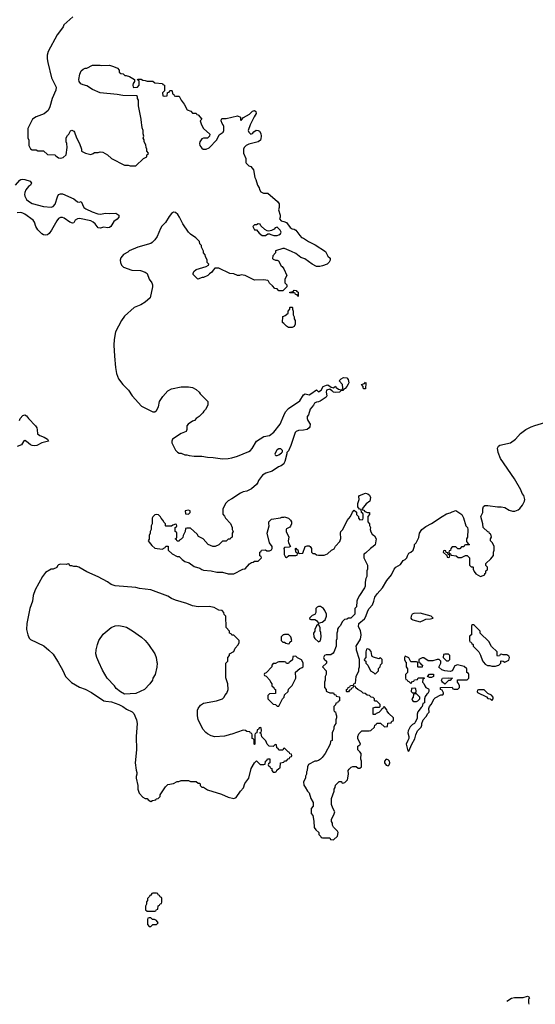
# Model space of a CAD drawing. Header units: inches. Extents: x 1934316 to 2140091, y 524953 to 667329.
# Tile 319 of 384: x 2097196 to 2102673, y 546366 to 556826. Entities that reach past the tile are written whole.
import ezdxf

# ---------------------------------------------------------------- set-up
doc = ezdxf.new("R2010")
doc.units = ezdxf.units.IN
doc.header["$MEASUREMENT"] = 0
for name, color, linetype in [('C0594', 7, 'Continuous'), ('C0595', 7, 'Continuous'), ('C1504', 7, 'Continuous'), ('C1505', 7, 'Continuous')]:
    doc.layers.add(name, color=color, linetype=linetype)

msp = doc.modelspace()

# ---------------------------------------------------------------- linework, layer by layer
at = {"layer": 'C0594', "color": 5, "elevation": 160}
for points in [[(2097605, 550000), (2097654, 549914), (2097681, 549850), (2097746, 549786), (2097830, 549734), (2097893, 549713), (2097959, 549679), (2098090, 549591), (2098110, 549585), (2098170, 549578), (2098250, 549551), (2098291, 549531), (2098330, 549502), (2098392, 549472), (2098410, 549454), (2098438, 549390), (2098443, 549350), (2098435, 549210), (2098437, 549070), (2098421, 548930), (2098432, 548852), (2098442, 548830), (2098442, 548810), (2098433, 548787), (2098432, 548770), (2098451, 548691), (2098451, 548650), (2098465, 548610), (2098505, 548565), (2098530, 548552), (2098551, 548551), (2098560, 548540), (2098590, 548522), (2098608, 548532), (2098642, 548538), (2098646, 548550), (2098667, 548553), (2098678, 548562), (2098687, 548573), (2098688, 548590), (2098745, 548675), (2098770, 548702), (2098830, 548712), (2098870, 548732), (2098887, 548733), (2098910, 548742), (2098990, 548742), (2099010, 548734), (2099070, 548734), (2099090, 548714), (2099110, 548714), (2099114, 548710), (2099114, 548690), (2099130, 548674), (2099150, 548674), (2099190, 548645), (2099338, 548598), (2099410, 548566), (2099470, 548551), (2099497, 548563), (2099542, 548630), (2099574, 548666), (2099589, 548711), (2099629, 548770), (2099655, 548870), (2099690, 548932), (2099710, 548952), (2099750, 548914), (2099790, 548914), (2099802, 548918), (2099806, 548950), (2099822, 548958), (2099827, 548973), (2099853, 548973), (2099854, 548930), (2099838, 548922), (2099834, 548910), (2099838, 548898), (2099853, 548893), (2099858, 548878), (2099874, 548870), (2099874, 548850), (2099890, 548834), (2099910, 548834), (2099922, 548838), (2099927, 548853), (2099947, 548873), (2099962, 548878), (2099967, 548933), (2100000, 548938)], [(2098653, 550000), (2098655, 549990), (2098654, 549946), (2098636, 549870), (2098611, 549830), (2098605, 549810), (2098578, 549770), (2098522, 549710), (2098430, 549669), (2098310, 549662), (2098266, 549686), (2098222, 549722), (2098202, 549750), (2098124, 549830), (2098076, 549916), (2098037, 550000)], [(2100000, 549083), (2099998, 549082), (2099990, 549066), (2099947, 549067), (2099942, 549082), (2099926, 549090), (2099922, 549122), (2099910, 549126), (2099890, 549106), (2099847, 549107), (2099826, 549130), (2099810, 549166), (2099767, 549207), (2099762, 549242), (2099746, 549250), (2099762, 549258), (2099766, 549270), (2099762, 549302), (2099750, 549306), (2099738, 549302), (2099733, 549287), (2099718, 549282), (2099714, 549250), (2099698, 549242), (2099694, 549230), (2099694, 549130), (2099690, 549126), (2099686, 549130), (2099686, 549170), (2099682, 549182), (2099666, 549190), (2099666, 549230), (2099662, 549242), (2099647, 549247), (2099642, 549262), (2099610, 549266), (2099596, 549276), (2099570, 549278), (2099450, 549235), (2099430, 549234), (2099410, 549224), (2099370, 549214), (2099270, 549209), (2099230, 549219), (2099190, 549239), (2099172, 549252), (2099141, 549290), (2099092, 549392), (2099086, 549430), (2099086, 549490), (2099092, 549508), (2099117, 549543), (2099150, 549567), (2099286, 549590), (2099349, 549611), (2099368, 549630), (2099375, 549645), (2099395, 549670), (2099409, 549710), (2099408, 549770), (2099387, 549833), (2099386, 549990), (2099396, 550000)], [(2099937, 550000), (2099912, 549988), (2099890, 549986), (2099874, 549970), (2099874, 549950), (2099813, 549887), (2099798, 549882), (2099794, 549870), (2099798, 549858), (2099813, 549853), (2099854, 549810), (2099864, 549784), (2099874, 549770), (2099874, 549750), (2099894, 549730), (2099898, 549718), (2099914, 549710), (2099913, 549667), (2099850, 549666), (2099833, 549647), (2099833, 549613), (2099890, 549554), (2099912, 549552), (2099930, 549534), (2099950, 549534), (2099988, 549612), (2100000, 549624)]]:
    msp.add_lwpolyline(points, dxfattribs=at)
for points in [[(2098650, 547546), (2098610, 547546), (2098598, 547542), (2098590, 547526), (2098578, 547522), (2098574, 547510), (2098554, 547490), (2098554, 547470), (2098544, 547456), (2098542, 547430), (2098534, 547410), (2098534, 547370), (2098550, 547354), (2098630, 547354), (2098642, 547358), (2098650, 547374), (2098662, 547378), (2098667, 547413), (2098682, 547418), (2098687, 547433), (2098702, 547438), (2098706, 547450), (2098706, 547490), (2098702, 547502), (2098687, 547507), (2098682, 547522), (2098666, 547530), (2098662, 547542)], [(2098590, 547286), (2098570, 547286), (2098558, 547282), (2098553, 547267), (2098553, 547213), (2098570, 547194), (2098590, 547194), (2098610, 547214), (2098650, 547214), (2098666, 547230), (2098650, 547258), (2098627, 547267), (2098608, 547268)]]:
    msp.add_lwpolyline(points, close=True, dxfattribs=at)
at = {"layer": 'C0595', "color": 5}
for points, elevation in [([(2097762, 556858), (2097666, 556770), (2097658, 556750), (2097631, 556710), (2097594, 556666), (2097498, 556490), (2097487, 556450), (2097487, 556410), (2097494, 556370), (2097534, 556210), (2097582, 556110), (2097581, 556079), (2097541, 555990), (2097518, 555902), (2097497, 555863), (2097455, 555825), (2097370, 555795), (2097332, 555770), (2097282, 555670), (2097282, 555570), (2097292, 555548), (2097292, 555490), (2097310, 555454), (2097330, 555442), (2097370, 555442), (2097390, 555434), (2097450, 555434), (2097490, 555394), (2097570, 555392), (2097580, 555380), (2097610, 555358), (2097630, 555356), (2097657, 555363), (2097688, 555390), (2097702, 555470), (2097698, 555510), (2097688, 555530), (2097688, 555570), (2097703, 555597), (2097718, 555610), (2097736, 555644), (2097750, 555654), (2097770, 555642), (2097778, 555630), (2097798, 555570), (2097831, 555510), (2097852, 555450), (2097854, 555430), (2097894, 555410), (2097950, 555394), (2097976, 555404), (2097990, 555414), (2098030, 555414), (2098050, 555422), (2098080, 555420), (2098130, 555392), (2098170, 555352), (2098310, 555282), (2098350, 555282), (2098370, 555272), (2098430, 555274), (2098510, 555352), (2098546, 555370), (2098548, 555392), (2098562, 555398), (2098566, 555410), (2098548, 555428), (2098548, 555450), (2098538, 555470), (2098536, 555496), (2098518, 555530), (2098518, 555550), (2098509, 555569), (2098515, 555590), (2098508, 555612), (2098508, 555650), (2098496, 555676), (2098495, 555710), (2098489, 555730), (2098488, 555768), (2098458, 555910), (2098458, 555970), (2098448, 555990), (2098446, 556010), (2098438, 556018), (2098290, 556022), (2098233, 556033), (2098050, 556049), (2097970, 556084), (2097910, 556124), (2097870, 556134), (2097846, 556146), (2097828, 556168), (2097823, 556190), (2097834, 556246), (2097850, 556282), (2097870, 556302), (2097890, 556311), (2097910, 556312), (2097970, 556342), (2098050, 556342), (2098070, 556338), (2098150, 556342), (2098194, 556330), (2098234, 556310), (2098254, 556290), (2098254, 556270), (2098270, 556254), (2098294, 556250), (2098313, 556233), (2098327, 556233), (2098362, 556222), (2098414, 556190), (2098414, 556170), (2098402, 556150), (2098398, 556130), (2098402, 556110), (2098410, 556105), (2098446, 556110), (2098466, 556130), (2098466, 556170), (2098462, 556182), (2098447, 556187), (2098450, 556194), (2098487, 556193), (2098504, 556184), (2098530, 556182), (2098550, 556174), (2098610, 556174), (2098630, 556154), (2098714, 556150), (2098718, 556138), (2098734, 556130), (2098734, 556070), (2098714, 556050), (2098718, 556018), (2098730, 556014), (2098762, 556018), (2098767, 556053), (2098782, 556058), (2098790, 556074), (2098810, 556074), (2098814, 556070), (2098818, 556038), (2098833, 556033), (2098838, 556018), (2098850, 556014), (2098890, 556014), (2098912, 555970), (2098942, 555930), (2098974, 555870), (2099013, 555853), (2099030, 555834), (2099070, 555834), (2099078, 555818), (2099090, 555814), (2099132, 555770), (2099114, 555750), (2099126, 555710), (2099150, 555671), (2099214, 555610), (2099212, 555590), (2099190, 555568), (2099150, 555569), (2099130, 555562), (2099111, 555530), (2099107, 555510), (2099111, 555490), (2099130, 555461), (2099146, 555450), (2099178, 555450), (2099210, 555466), (2099289, 555550), (2099316, 555604), (2099358, 555630), (2099366, 555650), (2099366, 555690), (2099358, 555710), (2099345, 555725), (2099335, 555750), (2099338, 555770), (2099345, 555775), (2099390, 555778), (2099510, 555806), (2099542, 555790), (2099542, 555762), (2099550, 555754), (2099554, 555766), (2099573, 555787), (2099636, 555824), (2099670, 555854), (2099690, 555861), (2099705, 555850), (2099707, 555830), (2099685, 555795), (2099667, 555750), (2099644, 555710), (2099623, 555650), (2099631, 555630), (2099650, 555611), (2099670, 555616), (2099684, 555636), (2099708, 555652), (2099730, 555650), (2099742, 555642), (2099756, 555616), (2099760, 555590), (2099759, 555561), (2099753, 555547), (2099730, 555530), (2099630, 555505), (2099601, 555490), (2099582, 555470), (2099572, 555450), (2099572, 555410), (2099598, 555350), (2099598, 555310), (2099602, 555302), (2099630, 555272), (2099650, 555265), (2099678, 555230), (2099692, 555150), (2099705, 555130), (2099722, 555070), (2099740, 555040), (2099744, 555024), (2099758, 554998), (2099784, 554984), (2099830, 554982), (2099935, 554895), (2099951, 554869), (2099951, 554830), (2099946, 554806), (2099962, 554750), (2099962, 554730), (2099954, 554710), (2099974, 554690), (2100000, 554681)], 160), ([(2097151, 555069), (2097199, 555121), (2097210, 555129), (2097228, 555132), (2097250, 555130), (2097309, 555110), (2097323, 555090), (2097310, 555070), (2097290, 555055), (2097260, 555020), (2097249, 554991), (2097247, 554970), (2097251, 554950), (2097270, 554915), (2097290, 554898), (2097330, 554874), (2097450, 554840), (2097530, 554834), (2097550, 554842), (2097572, 554868), (2097597, 554943), (2097610, 554970), (2097630, 554978), (2097650, 554976), (2097770, 554922), (2097810, 554890), (2097830, 554888), (2097850, 554894), (2097879, 554830), (2097897, 554817), (2097965, 554785), (2098025, 554765), (2098050, 554762), (2098110, 554771), (2098150, 554766), (2098219, 554770), (2098250, 554750), (2098249, 554730), (2098232, 554708), (2098197, 554683), (2098165, 554630), (2098150, 554617), (2098130, 554615), (2098090, 554623), (2098050, 554613), (2098030, 554616), (2097999, 554659), (2097977, 554677), (2097950, 554690), (2097830, 554713), (2097810, 554711), (2097785, 554695), (2097770, 554667), (2097756, 554664), (2097730, 554676), (2097670, 554719), (2097650, 554726), (2097630, 554725), (2097610, 554713), (2097589, 554690), (2097534, 554590), (2097510, 554556), (2097490, 554541), (2097470, 554537), (2097450, 554540), (2097431, 554550), (2097390, 554594), (2097368, 554630), (2097354, 554674), (2097338, 554698), (2097250, 554759), (2097230, 554772), (2097210, 554777), (2097170, 554774)], 140), ([(2100000, 553956), (2099990, 553946), (2099950, 553946), (2099930, 553966), (2099906, 553970), (2099880, 554000), (2099850, 554026), (2099838, 554050), (2099830, 554055), (2099790, 554064), (2099690, 554058), (2099590, 554108), (2099550, 554115), (2099530, 554109), (2099510, 554109), (2099470, 554128), (2099429, 554129), (2099310, 554186), (2099270, 554186), (2099250, 554166), (2099237, 554143), (2099212, 554128), (2099194, 554110), (2099150, 554088), (2099133, 554087), (2099088, 554068), (2099040, 554120), (2099038, 554130), (2099046, 554150), (2099070, 554171), (2099176, 554204), (2099202, 554218), (2099206, 554230), (2099188, 554248), (2099188, 554270), (2099168, 554310), (2099167, 554327), (2099148, 554350), (2099147, 554367), (2099128, 554408), (2099127, 554427), (2099110, 554446), (2099106, 554470), (2099068, 554508), (2099010, 554548), (2098990, 554568), (2098930, 554658), (2098894, 554730), (2098876, 554756), (2098850, 554778), (2098830, 554782), (2098810, 554768), (2098784, 554736), (2098746, 554670), (2098706, 554634), (2098690, 554609), (2098656, 554524), (2098632, 554488), (2098602, 554458), (2098590, 554449), (2098450, 554409), (2098358, 554370), (2098343, 554357), (2098298, 554330), (2098270, 554298), (2098263, 554270), (2098266, 554246), (2098277, 554217), (2098297, 554197), (2098387, 554167), (2098481, 554161), (2098530, 554145), (2098551, 554131), (2098571, 554070), (2098598, 554030), (2098605, 554010), (2098605, 553990), (2098582, 553870), (2098530, 553824), (2098482, 553798), (2098411, 553769), (2098310, 553675), (2098276, 553630), (2098215, 553510), (2098201, 553430), (2098197, 553370), (2098202, 553250), (2098215, 553130), (2098226, 553066), (2098245, 553010), (2098291, 552951), (2098352, 552890), (2098390, 552832), (2098490, 552722), (2098610, 552662), (2098630, 552662), (2098650, 552674), (2098670, 552714), (2098682, 552770), (2098717, 552823), (2098770, 552885), (2098810, 552906), (2098910, 552926), (2098990, 552926), (2099030, 552918), (2099070, 552898), (2099102, 552870), (2099112, 552852), (2099194, 552770), (2099194, 552730), (2099170, 552686), (2099152, 552668), (2099142, 552650), (2099102, 552610), (2099072, 552590), (2099052, 552570), (2099030, 552562), (2098985, 552530), (2098972, 552510), (2098972, 552472), (2098965, 552450), (2098910, 552429), (2098818, 552370), (2098811, 552350), (2098811, 552330), (2098850, 552254), (2098872, 552232), (2098890, 552222), (2098910, 552222), (2098950, 552205), (2098970, 552205), (2098997, 552197), (2099050, 552191), (2099131, 552191), (2099190, 552179), (2099250, 552176), (2099350, 552162), (2099410, 552163), (2099450, 552170), (2099509, 552190), (2099630, 552239), (2099649, 552250), (2099665, 552270), (2099713, 552350), (2099790, 552398), (2099850, 552410), (2099897, 552443), (2099962, 552530), (2100000, 552621)], 160), ([(2100000, 554397), (2099990, 554397), (2099914, 554370), (2099912, 554348), (2099884, 554316), (2099882, 554290), (2099890, 554282), (2099913, 554273), (2099932, 554272), (2099944, 554264), (2099972, 554212), (2099984, 554204), (2100000, 554180), (2100000, 554179)], 160), ([(2100000, 553598), (2099988, 553610), (2099990, 553674), (2100000, 553678)], 160), ([(2097193, 552570), (2097201, 552590), (2097230, 552620), (2097250, 552629), (2097270, 552618), (2097288, 552588), (2097364, 552510), (2097377, 552490), (2097383, 552470), (2097387, 552427), (2097410, 552408), (2097456, 552390), (2097491, 552370), (2097502, 552350), (2097430, 552330), (2097377, 552303), (2097350, 552299), (2097330, 552301), (2097310, 552310), (2097270, 552346), (2097250, 552355), (2097236, 552344), (2097217, 552310), (2097169, 552291)], 140), ([(2100000, 552109), (2099973, 552087), (2099945, 552075), (2099878, 552030), (2099810, 552009), (2099774, 551986), (2099731, 551930), (2099726, 551910), (2099711, 551889), (2099657, 551843), (2099610, 551819), (2099570, 551809), (2099543, 551797), (2099450, 551735), (2099410, 551715), (2099385, 551690), (2099352, 551630), (2099352, 551572), (2099371, 551551), (2099382, 551530), (2099435, 551475), (2099452, 551430), (2099452, 551410), (2099462, 551390), (2099454, 551370), (2099454, 551330), (2099438, 551322), (2099430, 551306), (2099410, 551306), (2099390, 551286), (2099350, 551286), (2099312, 551248), (2099271, 551229), (2099249, 551229), (2099198, 551250), (2099146, 551310), (2099096, 551336), (2099080, 551360), (2099010, 551426), (2098970, 551426), (2098958, 551422), (2098952, 551388), (2098933, 551347), (2098930, 551326), (2098910, 551306), (2098898, 551302), (2098890, 551286), (2098870, 551286), (2098862, 551302), (2098846, 551310), (2098862, 551318), (2098866, 551330), (2098866, 551370), (2098862, 551382), (2098846, 551390), (2098846, 551430), (2098862, 551438), (2098866, 551450), (2098862, 551462), (2098850, 551466), (2098824, 551456), (2098810, 551446), (2098750, 551446), (2098746, 551450), (2098746, 551470), (2098730, 551486), (2098718, 551510), (2098698, 551530), (2098690, 551546), (2098670, 551566), (2098650, 551568), (2098630, 551566), (2098610, 551546), (2098602, 551530), (2098602, 551470), (2098592, 551448), (2098591, 551409), (2098582, 551390), (2098582, 551370), (2098573, 551347), (2098572, 551308), (2098562, 551290), (2098570, 551274), (2098600, 551240), (2098630, 551212), (2098710, 551202), (2098742, 551218), (2098750, 551234), (2098773, 551233), (2098774, 551190), (2098814, 551150), (2098870, 551122), (2098890, 551122), (2098922, 551090), (2098950, 551072), (2098995, 551055), (2099050, 551018), (2099110, 550998), (2099130, 550985), (2099150, 550978), (2099230, 550971), (2099290, 550958), (2099350, 550958), (2099410, 550938), (2099470, 550938), (2099566, 550990), (2099590, 550992), (2099636, 551044), (2099660, 551060), (2099676, 551064), (2099690, 551074), (2099730, 551074), (2099766, 551110), (2099762, 551122), (2099746, 551130), (2099746, 551170), (2099762, 551178), (2099766, 551190), (2099807, 551193), (2099822, 551182), (2099850, 551182), (2099870, 551194), (2099878, 551210), (2099878, 551230), (2099848, 551270), (2099825, 551370), (2099845, 551450), (2099841, 551470), (2099844, 551490), (2099870, 551519), (2099967, 551533), (2099980, 551540), (2100000, 551543)], 160), ([(2099396, 550000), (2099406, 550010), (2099406, 550050), (2099426, 550070), (2099426, 550090), (2099470, 550114), (2099486, 550150), (2099516, 550184), (2099526, 550210), (2099526, 550230), (2099470, 550286), (2099450, 550286), (2099442, 550302), (2099426, 550310), (2099426, 550330), (2099388, 550368), (2099386, 550490), (2099368, 550508), (2099366, 550530), (2099346, 550550), (2099310, 550555), (2099260, 550580), (2099210, 550594), (2099090, 550589), (2099030, 550599), (2098970, 550624), (2098850, 550661), (2098810, 550677), (2098770, 550701), (2098589, 550769), (2098470, 550785), (2098430, 550795), (2098210, 550813), (2098167, 550827), (2098130, 550853), (2098030, 550909), (2097910, 550959), (2097826, 551010), (2097804, 551016), (2097770, 551018), (2097750, 551026), (2097730, 551026), (2097722, 551042), (2097710, 551046), (2097690, 551038), (2097630, 551042), (2097610, 551035), (2097597, 551023), (2097590, 551008), (2097552, 550988), (2097530, 550988), (2097470, 550954), (2097437, 550910), (2097359, 550770), (2097341, 550710), (2097333, 550650), (2097303, 550570), (2097273, 550413), (2097268, 550348), (2097281, 550290), (2097297, 550257), (2097310, 550241), (2097453, 550173), (2097506, 550130), (2097550, 550086), (2097581, 550041), (2097605, 550000)], 160), ([(2098037, 550000), (2098014, 550050), (2098006, 550090), (2098009, 550131), (2098021, 550190), (2098035, 550230), (2098082, 550298), (2098168, 550370), (2098210, 550386), (2098250, 550391), (2098301, 550381), (2098330, 550371), (2098393, 550333), (2098490, 550265), (2098530, 550231), (2098565, 550190), (2098631, 550091), (2098646, 550050), (2098653, 550000)], 160), ([(2100000, 550292), (2099994, 550290), (2099974, 550270), (2099974, 550230), (2099990, 550214), (2100000, 550214)], 160), ([(2100000, 550006), (2099950, 550006), (2099937, 550000)], 160)]:
    msp.add_lwpolyline(points, dxfattribs=dict(at, elevation=elevation))
at = {"layer": 'C0595', "color": 5, "elevation": 160}
for points in [[(2099730, 554658), (2099710, 554646), (2099690, 554646), (2099674, 554630), (2099690, 554594), (2099710, 554594), (2099740, 554560), (2099773, 554533), (2099807, 554533), (2099830, 554552), (2099850, 554551), (2099863, 554543), (2099894, 554534), (2099930, 554535), (2099950, 554540), (2099966, 554550), (2099972, 554570), (2099962, 554590), (2099930, 554622), (2099910, 554614), (2099898, 554602), (2099870, 554586), (2099841, 554581), (2099824, 554584), (2099799, 554599), (2099758, 554638), (2099750, 554654)], [(2099950, 552267), (2099930, 552258), (2099922, 552250), (2099907, 552210), (2099910, 552202), (2099918, 552198), (2099930, 552197), (2099950, 552205), (2099977, 552223), (2099986, 552234), (2099989, 552250), (2099970, 552266)], [(2098990, 551615), (2098954, 551610), (2098958, 551578), (2098990, 551574), (2099006, 551590), (2099006, 551610)]]:
    msp.add_lwpolyline(points, close=True, dxfattribs=at)
at = {"layer": 'C1504', "color": 5}
for points, elevation in [([(2100000, 549624), (2100006, 549630), (2100007, 549653), (2100046, 549690), (2100050, 549714), (2100090, 549754), (2100128, 549830), (2100127, 549893), (2100170, 549934), (2100196, 549944), (2100207, 549953), (2100208, 549990), (2100203, 550000)], 160), ([(2100057, 550000), (2100050, 549986), (2100030, 549986), (2100023, 550000)], 160), ([(2100454, 550000), (2100454, 549990), (2100414, 549950), (2100452, 549910), (2100452, 549870), (2100442, 549850), (2100442, 549810), (2100433, 549787), (2100434, 549730), (2100452, 549712), (2100453, 549693), (2100464, 549684), (2100490, 549674), (2100530, 549674), (2100538, 549658), (2100553, 549653), (2100558, 549638), (2100590, 549634), (2100594, 549630), (2100594, 549590), (2100578, 549582), (2100572, 549568), (2100554, 549566), (2100552, 549548), (2100534, 549530), (2100534, 549490), (2100538, 549478), (2100552, 549472), (2100553, 549453), (2100562, 549430), (2100562, 549410), (2100554, 549390), (2100554, 549350), (2100544, 549336), (2100534, 549310), (2100534, 549290), (2100524, 549276), (2100514, 549250), (2100514, 549170), (2100498, 549162), (2100492, 549130), (2100442, 549030), (2100410, 548988), (2100392, 548970), (2100370, 548958), (2100350, 548948), (2100330, 548948), (2100265, 548915), (2100252, 548890), (2100251, 548849), (2100244, 548836), (2100242, 548810), (2100232, 548790), (2100231, 548769), (2100212, 548730), (2100213, 548693), (2100230, 548674), (2100252, 548632), (2100270, 548614), (2100290, 548554), (2100312, 548510), (2100312, 548470), (2100293, 548447), (2100293, 548393), (2100311, 548371), (2100322, 548310), (2100324, 548244), (2100340, 548220), (2100374, 548190), (2100374, 548170), (2100394, 548150), (2100398, 548138), (2100413, 548133), (2100490, 548134), (2100498, 548118), (2100530, 548114), (2100570, 548154), (2100578, 548190), (2100570, 548206), (2100528, 548248), (2100518, 548270), (2100518, 548290), (2100509, 548309), (2100509, 548331), (2100538, 548390), (2100542, 548410), (2100522, 548450), (2100509, 548490), (2100509, 548551), (2100538, 548630), (2100538, 548650), (2100548, 548670), (2100550, 548694), (2100590, 548734), (2100613, 548733), (2100618, 548718), (2100630, 548714), (2100650, 548722), (2100678, 548750), (2100688, 548810), (2100686, 548850), (2100696, 548864), (2100716, 548884), (2100733, 548893), (2100770, 548894), (2100790, 548874), (2100810, 548874), (2100826, 548890), (2100826, 548950), (2100818, 548970), (2100822, 549030), (2100810, 549048), (2100786, 549070), (2100788, 549110), (2100810, 549122), (2100815, 549130), (2100788, 549190), (2100789, 549210), (2100800, 549240), (2100830, 549272), (2100909, 549271), (2100924, 549276), (2100966, 549310), (2100967, 549333), (2100982, 549338), (2100990, 549354), (2101030, 549354), (2101070, 549314), (2101102, 549318), (2101107, 549353), (2101142, 549358), (2101147, 549373), (2101162, 549378), (2101166, 549390), (2101166, 549410), (2101116, 549456), (2101100, 549480), (2101096, 549496), (2101070, 549526), (2101058, 549522), (2101053, 549507), (2101038, 549502), (2101034, 549490), (2101010, 549466), (2100984, 549456), (2100970, 549446), (2100950, 549446), (2100950, 549514), (2100970, 549522), (2101018, 549522), (2101026, 549530), (2101026, 549550), (2100990, 549586), (2100970, 549586), (2100966, 549590), (2100966, 549610), (2100950, 549626), (2100930, 549628), (2100910, 549646), (2100886, 549650), (2100867, 549667), (2100846, 549670), (2100826, 549690), (2100786, 549710), (2100767, 549727), (2100762, 549742), (2100750, 549746), (2100738, 549742), (2100733, 549727), (2100718, 549722), (2100713, 549707), (2100698, 549702), (2100690, 549686), (2100670, 549686), (2100666, 549690), (2100666, 549710), (2100682, 549718), (2100686, 549730), (2100702, 549738), (2100710, 549754), (2100742, 549758), (2100746, 549770), (2100762, 549778), (2100769, 549850), (2100798, 549910), (2100798, 549930), (2100806, 549950), (2100806, 550000)], 160), ([(2100873, 550000), (2100874, 549990), (2100894, 549970), (2100922, 549910), (2100954, 549890), (2100970, 549874), (2101006, 549910), (2101007, 549933), (2101026, 549950), (2101027, 549973), (2101046, 549990), (2101046, 550000)], 160), ([(2101299, 550000), (2101300, 550000), (2101302, 549950), (2101314, 549930), (2101314, 549890), (2101294, 549870), (2101294, 549830), (2101298, 549818), (2101310, 549814), (2101318, 549798), (2101330, 549794), (2101350, 549774), (2101370, 549794), (2101382, 549798), (2101390, 549814), (2101422, 549818), (2101430, 549834), (2101490, 549834), (2101494, 549830), (2101478, 549822), (2101474, 549790), (2101490, 549774), (2101498, 549750), (2101510, 549732), (2101538, 549718), (2101542, 549710), (2101542, 549690), (2101531, 549669), (2101520, 549660), (2101504, 549636), (2101494, 549610), (2101494, 549570), (2101478, 549562), (2101472, 549530), (2101460, 549520), (2101426, 549474), (2101418, 549450), (2101417, 549403), (2101398, 549362), (2101391, 549349), (2101370, 549338), (2101345, 549315), (2101322, 549270), (2101318, 549250), (2101331, 549211), (2101331, 549190), (2101318, 549170), (2101302, 549130), (2101318, 549058), (2101330, 549054), (2101362, 549130), (2101392, 549188), (2101404, 549230), (2101422, 549270), (2101462, 549310), (2101469, 549330), (2101469, 549351), (2101482, 549390), (2101515, 549425), (2101530, 549454), (2101546, 549470), (2101542, 549510), (2101549, 549531), (2101568, 549550), (2101598, 549610), (2101610, 549622), (2101670, 549654), (2101690, 549654), (2101696, 549664), (2101696, 549676), (2101682, 549702), (2101666, 549710), (2101667, 549733), (2101790, 549734), (2101798, 549718), (2101810, 549714), (2101850, 549714), (2101866, 549730), (2101866, 549750), (2101856, 549776), (2101846, 549790), (2101847, 549813), (2101950, 549814), (2101966, 549830), (2101966, 549870), (2101962, 549882), (2101946, 549890), (2101946, 549930), (2101916, 549956), (2101846, 549974), (2101818, 549962), (2101791, 549909), (2101770, 549902), (2101710, 549909), (2101680, 549920), (2101649, 549949), (2101669, 549990), (2101668, 550000)], 160), ([(2101437, 550000), (2101438, 549998), (2101454, 549990), (2101458, 549978), (2101474, 549970), (2101472, 549948), (2101430, 549946), (2101426, 549950), (2101426, 549990), (2101423, 550000)], 160), ([(2102122, 550000), (2102140, 549980), (2102165, 549965), (2102190, 549965), (2102210, 549958), (2102250, 549958), (2102270, 549965), (2102286, 549970), (2102306, 549990), (2102306, 550000)], 160), ([(2100000, 548938), (2100002, 548938), (2100010, 548954), (2100030, 548954), (2100047, 548973), (2100062, 548978), (2100067, 548993), (2100082, 548998), (2100086, 549010), (2100082, 549022), (2100067, 549027), (2100062, 549042), (2100047, 549047), (2100010, 549086), (2100000, 549083)], 160), ([(2102371, 546401), (2102418, 546430), (2102450, 546439), (2102543, 546437), (2102590, 546451), (2102604, 546444), (2102611, 546431), (2102601, 546419), (2102599, 546381), (2102603, 546366)], 140)]:
    msp.add_lwpolyline(points, dxfattribs=dict(at, elevation=elevation))
at = {"layer": 'C1504', "color": 5, "elevation": 160}
for points in [[(2101550, 549838), (2101526, 549850), (2101550, 549874), (2101590, 549874), (2101590, 549848), (2101570, 549838)], [(2101710, 549766), (2101687, 549787), (2101680, 549800), (2101678, 549810), (2101686, 549830), (2101750, 549834), (2101794, 549830), (2101778, 549822), (2101770, 549806), (2101750, 549806)], [(2101390, 549726), (2101358, 549722), (2101354, 549690), (2101370, 549674), (2101390, 549674), (2101402, 549678), (2101406, 549690), (2101402, 549722)], [(2102130, 549706), (2102070, 549706), (2102058, 549702), (2102054, 549690), (2102058, 549678), (2102153, 549633), (2102170, 549614), (2102193, 549613), (2102210, 549594), (2102226, 549610), (2102226, 549630), (2102206, 549650), (2102167, 549667)], [(2101410, 549666), (2101390, 549666), (2101378, 549662), (2101374, 549630), (2101362, 549610), (2101370, 549594), (2101384, 549584), (2101410, 549582), (2101426, 549590), (2101446, 549610), (2101446, 549630)], [(2101090, 548969), (2101071, 548950), (2101071, 548930), (2101090, 548905), (2101110, 548901), (2101122, 548910), (2101129, 548930), (2101124, 548950), (2101110, 548964)]]:
    msp.add_lwpolyline(points, close=True, dxfattribs=at)
at = {"layer": 'C1505', "color": 5, "elevation": 160}
for points in [[(2100000, 554681), (2100030, 554671), (2100070, 554618), (2100090, 554605), (2100110, 554602), (2100130, 554592), (2100170, 554532), (2100191, 554511), (2100210, 554505), (2100262, 554470), (2100333, 554433), (2100444, 554364), (2100470, 554314), (2100492, 554292), (2100492, 554270), (2100482, 554250), (2100462, 554230), (2100414, 554210), (2100385, 554205), (2100350, 554205), (2100302, 554230), (2100226, 554286), (2100181, 554301), (2100130, 554344), (2100082, 554362), (2100010, 554397), (2100000, 554397)], [(2100000, 554179), (2100032, 554110), (2100012, 554070), (2100012, 554050), (2100014, 554030), (2100034, 554010), (2100034, 553990), (2100000, 553956)], [(2100000, 553678), (2100016, 553684), (2100046, 553710), (2100048, 553730), (2100066, 553750), (2100066, 553770), (2100070, 553774), (2100090, 553774), (2100094, 553770), (2100094, 553750), (2100102, 553730), (2100102, 553690), (2100112, 553670), (2100112, 553650), (2100122, 553630), (2100122, 553590), (2100110, 553566), (2100090, 553558), (2100050, 553558), (2100029, 553569), (2100000, 553598)], [(2100000, 552621), (2100018, 552662), (2100050, 552694), (2100170, 552776), (2100210, 552841), (2100230, 552851), (2100270, 552842), (2100290, 552851), (2100350, 552894), (2100370, 552872), (2100398, 552890), (2100418, 552930), (2100455, 552945), (2100470, 552946), (2100504, 552924), (2100530, 552914), (2100550, 552934), (2100558, 552918), (2100581, 552901), (2100606, 552894), (2100622, 552898), (2100628, 552912), (2100624, 552950), (2100588, 552990), (2100610, 553012), (2100636, 553024), (2100670, 553022), (2100685, 553005), (2100691, 552970), (2100685, 552955), (2100672, 552928), (2100653, 552907), (2100638, 552902), (2100630, 552886), (2100610, 552886), (2100592, 552868), (2100550, 552866), (2100530, 552868), (2100520, 552880), (2100510, 552884), (2100490, 552902), (2100454, 552890), (2100451, 552870), (2100459, 552830), (2100450, 552815), (2100388, 552772), (2100370, 552765), (2100350, 552764), (2100327, 552753), (2100316, 552730), (2100281, 552690), (2100265, 552630), (2100251, 552610), (2100251, 552590), (2100258, 552570), (2100281, 552530), (2100278, 552502), (2100271, 552489), (2100250, 552474), (2100210, 552465), (2100158, 552462), (2100132, 552450), (2100121, 552439), (2100077, 552303), (2100050, 552246), (2100033, 552227), (2100033, 552213), (2100011, 552131), (2100001, 552110), (2100000, 552109)], [(2100806, 550000), (2100806, 550030), (2100775, 550130), (2100775, 550150), (2100769, 550170), (2100815, 550245), (2100824, 550290), (2100817, 550337), (2100796, 550376), (2100798, 550410), (2100857, 550463), (2100874, 550486), (2100895, 550545), (2100908, 550570), (2100942, 550610), (2100959, 550650), (2100969, 550691), (2100994, 550726), (2101049, 550790), (2101094, 550870), (2101144, 550930), (2101174, 550990), (2101190, 551011), (2101240, 551040), (2101270, 551082), (2101290, 551091), (2101309, 551110), (2101314, 551130), (2101330, 551158), (2101352, 551168), (2101375, 551190), (2101388, 551232), (2101389, 551250), (2101408, 551270), (2101435, 551325), (2101442, 551370), (2101469, 551410), (2101510, 551443), (2101570, 551474), (2101682, 551550), (2101730, 551575), (2101770, 551586), (2101790, 551598), (2101830, 551612), (2101892, 551570), (2101910, 551534), (2101936, 551450), (2101951, 551430), (2101956, 551410), (2101954, 551330), (2101942, 551310), (2101942, 551282), (2101954, 551270), (2101958, 551258), (2101974, 551250), (2101970, 551246), (2101930, 551246), (2101918, 551242), (2101913, 551227), (2101890, 551226), (2101870, 551206), (2101850, 551206), (2101830, 551226), (2101790, 551226), (2101774, 551210), (2101773, 551187), (2101758, 551182), (2101754, 551170), (2101758, 551158), (2101773, 551153), (2101778, 551138), (2101832, 551132), (2101853, 551113), (2101890, 551112), (2101930, 551134), (2101950, 551134), (2101972, 551110), (2101974, 551030), (2101990, 551014), (2102010, 551014), (2102014, 551010), (2102014, 550990), (2102024, 550964), (2102040, 550940), (2102090, 550912), (2102135, 550930), (2102138, 550942), (2102146, 550950), (2102146, 550970), (2102162, 550978), (2102166, 550990), (2102166, 551010), (2102148, 551028), (2102146, 551050), (2102200, 551100), (2102227, 551133), (2102228, 551170), (2102235, 551190), (2102235, 551230), (2102218, 551270), (2102198, 551290), (2102198, 551310), (2102206, 551330), (2102202, 551362), (2102187, 551367), (2102182, 551382), (2102170, 551386), (2102118, 551430), (2102114, 551470), (2102095, 551550), (2102114, 551590), (2102115, 551630), (2102124, 551656), (2102136, 551664), (2102170, 551666), (2102270, 551651), (2102311, 551651), (2102350, 551645), (2102395, 551615), (2102430, 551605), (2102455, 551605), (2102490, 551618), (2102510, 551632), (2102538, 551670), (2102558, 551710), (2102562, 551730), (2102549, 551770), (2102534, 551794), (2102519, 551830), (2102453, 551950), (2102304, 552164), (2102277, 552230), (2102270, 552274), (2102283, 552297), (2102295, 552305), (2102410, 552331), (2102464, 552370), (2102515, 552430), (2102572, 552472), (2102630, 552501), (2102666, 552514), (2102810, 552556)], [(2100000, 551543), (2100010, 551545), (2100052, 551530), (2100071, 551511), (2100083, 551490), (2100083, 551470), (2100074, 551446), (2100064, 551436), (2100030, 551419), (2100025, 551410), (2100028, 551390), (2100056, 551330), (2100047, 551290), (2100051, 551270), (2100074, 551230), (2100057, 551223), (2100010, 551218), (2100002, 551210), (2100006, 551190), (2100004, 551144), (2100018, 551118), (2100030, 551114), (2100053, 551133), (2100130, 551134), (2100142, 551138), (2100146, 551150), (2100142, 551162), (2100128, 551168), (2100126, 551210), (2100130, 551212), (2100138, 551198), (2100150, 551194), (2100158, 551158), (2100170, 551154), (2100202, 551158), (2100229, 551231), (2100250, 551238), (2100270, 551238), (2100282, 551230), (2100294, 551210), (2100294, 551170), (2100310, 551154), (2100330, 551154), (2100350, 551142), (2100370, 551138), (2100430, 551138), (2100466, 551150), (2100509, 551191), (2100535, 551205), (2100550, 551234), (2100596, 551284), (2100607, 551313), (2100602, 551370), (2100608, 551390), (2100628, 551410), (2100675, 551505), (2100708, 551550), (2100730, 551594), (2100750, 551614), (2100773, 551593), (2100774, 551570), (2100794, 551550), (2100794, 551530), (2100810, 551514), (2100842, 551518), (2100846, 551530), (2100846, 551570), (2100842, 551582), (2100826, 551590), (2100822, 551622), (2100807, 551627), (2100786, 551650), (2100787, 551687), (2100802, 551730), (2100800, 551760), (2100806, 551770), (2100870, 551798), (2100894, 551790), (2100910, 551774), (2100922, 551750), (2100916, 551710), (2100877, 551683), (2100834, 551630), (2100838, 551618), (2100850, 551614), (2100862, 551602), (2100890, 551591), (2100912, 551590), (2100912, 551570), (2100893, 551547), (2100893, 551493), (2100912, 551470), (2100913, 551453), (2100922, 551430), (2100918, 551410), (2100924, 551384), (2100941, 551361), (2100964, 551344), (2100982, 551310), (2100970, 551248), (2100950, 551228), (2100922, 551210), (2100870, 551158), (2100853, 551147), (2100852, 551110), (2100892, 551030), (2100891, 550989), (2100882, 550970), (2100882, 550910), (2100872, 550890), (2100865, 550850), (2100865, 550810), (2100858, 550790), (2100805, 550710), (2100785, 550670), (2100778, 550650), (2100772, 550588), (2100754, 550570), (2100754, 550510), (2100714, 550470), (2100690, 550468), (2100670, 550458), (2100645, 550455), (2100622, 550430), (2100602, 550390), (2100582, 550370), (2100572, 550350), (2100572, 550330), (2100565, 550310), (2100565, 550250), (2100558, 550230), (2100558, 550170), (2100532, 550108), (2100524, 550096), (2100500, 550080), (2100450, 550078), (2100434, 550070), (2100422, 550050), (2100430, 550034), (2100454, 550010), (2100454, 550000)], [(2102306, 550000), (2102306, 550010), (2102310, 550014), (2102332, 550012), (2102350, 550002), (2102390, 550022), (2102398, 550050), (2102390, 550066), (2102370, 550078), (2102330, 550078), (2102310, 550086), (2102298, 550082), (2102293, 550067), (2102270, 550066), (2102266, 550070), (2102266, 550110), (2102209, 550169), (2102180, 550220), (2102086, 550310), (2102086, 550330), (2102026, 550390), (2102016, 550396), (2102004, 550396), (2101994, 550390), (2101994, 550290), (2101978, 550282), (2101974, 550270), (2101974, 550230), (2101978, 550218), (2101990, 550214), (2101998, 550198), (2102014, 550190), (2102014, 550170), (2102072, 550110), (2102090, 550074), (2102110, 550014), (2102122, 550000)], [(2100000, 550214), (2100010, 550214), (2100024, 550204), (2100050, 550194), (2100062, 550198), (2100067, 550213), (2100086, 550230), (2100075, 550270), (2100050, 550295), (2100010, 550295), (2100000, 550292)], [(2101046, 550000), (2101046, 550030), (2101030, 550046), (2101010, 550038), (2100954, 550054), (2100941, 550061), (2100935, 550070), (2100930, 550115), (2100910, 550137), (2100890, 550144), (2100881, 550139), (2100871, 550110), (2100874, 550050), (2100854, 550030), (2100858, 550018), (2100873, 550013), (2100873, 550000)], [(2100023, 550000), (2100022, 550002), (2100010, 550006), (2100000, 550006)], [(2100203, 550000), (2100190, 550026), (2100147, 550047), (2100130, 550066), (2100098, 550062), (2100093, 550027), (2100073, 550007), (2100058, 550002), (2100057, 550000)], [(2101423, 550000), (2101422, 550002), (2101410, 550006), (2101350, 550006), (2101328, 550048), (2101290, 550066), (2101282, 550050), (2101285, 550025), (2101299, 550000)], [(2101668, 550000), (2101668, 550010), (2101650, 550028), (2101630, 550029), (2101585, 550015), (2101536, 550016), (2101490, 550048), (2101470, 550048), (2101434, 550030), (2101434, 550010), (2101437, 550000)]]:
    msp.add_lwpolyline(points, dxfattribs=at)
for points in [[(2100150, 553886), (2100142, 553902), (2100127, 553907), (2100122, 553922), (2100110, 553926), (2100066, 553926), (2100067, 553933), (2100102, 553938), (2100110, 553954), (2100134, 553950), (2100138, 553938), (2100154, 553930), (2100154, 553890)], [(2100850, 552906), (2100846, 552910), (2100846, 552930), (2100828, 552950), (2100858, 552962), (2100870, 552974), (2100874, 552970), (2100870, 552906)], [(2101710, 551186), (2101698, 551182), (2101694, 551170), (2101734, 551134), (2101738, 551118), (2101750, 551114), (2101762, 551118), (2101766, 551130), (2101762, 551142), (2101746, 551146), (2101742, 551162), (2101726, 551166), (2101722, 551182)], [(2100390, 550594), (2100370, 550594), (2100355, 550585), (2100342, 550570), (2100341, 550530), (2100330, 550506), (2100304, 550496), (2100274, 550470), (2100278, 550458), (2100290, 550454), (2100330, 550454), (2100350, 550442), (2100370, 550414), (2100410, 550426), (2100441, 550450), (2100454, 550490), (2100454, 550510), (2100438, 550550), (2100424, 550570)], [(2101450, 550523), (2101383, 550517), (2101366, 550510), (2101355, 550490), (2101351, 550470), (2101358, 550458), (2101371, 550451), (2101450, 550431), (2101490, 550447), (2101510, 550456), (2101560, 550460), (2101586, 550470), (2101566, 550490)], [(2100370, 550406), (2100350, 550386), (2100332, 550348), (2100331, 550330), (2100318, 550310), (2100321, 550270), (2100331, 550251), (2100370, 550218), (2100390, 550232), (2100399, 550270), (2100396, 550316), (2100388, 550332), (2100387, 550367)], [(2101750, 550086), (2101710, 550086), (2101698, 550082), (2101694, 550050), (2101730, 550014), (2101750, 550014), (2101766, 550030), (2101766, 550070)]]:
    msp.add_lwpolyline(points, close=True, dxfattribs=at)

doc.saveas('drawing.dxf')
